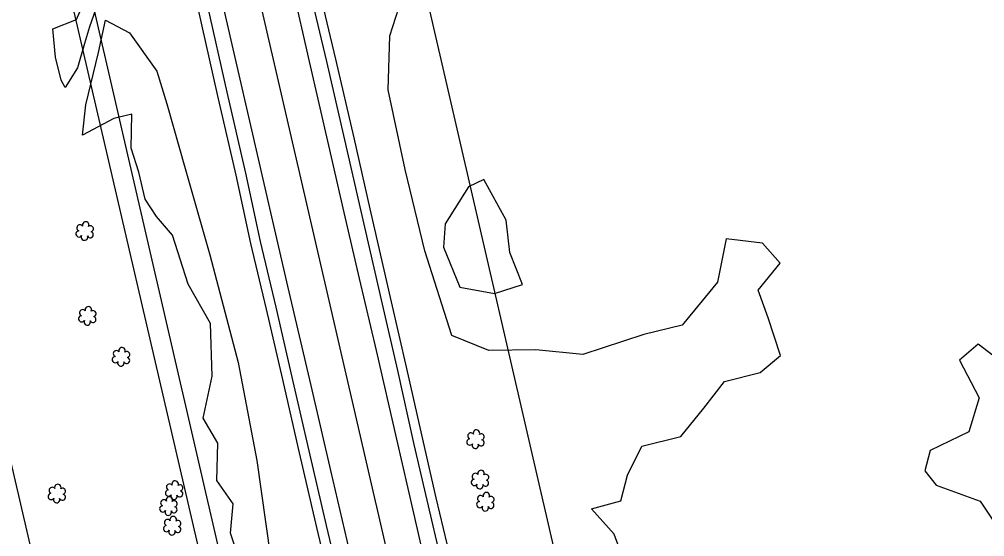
# Model space of a CAD drawing. Extents: x 3040896 to 3051146, y 687568 to 732976.
# Drawn here: x 3046502.6 to 3046798, y 709893.2 to 710051.6 of the extents above; entities that cross this region are included whole.
import ezdxf

# ---------------------------------------------------------------- set-up
doc = ezdxf.new("R2010")
doc.units = 0
for name, color, linetype in [('Exist Horizontal Alignment', 7, 'Continuous'), ('Exist Right of Way Easement Line', 7, 'Continuous'), ('Exist Right of Way Line', 7, 'Continuous'), ('Exist Roads EOP', 7, 'Continuous'), ('Exist Roads EOT', 7, 'Continuous'), ('Exist Utilities Telephone UG Cable', 7, 'Continuous'), ('Exist Utilities Telephone UG FO', 7, 'Continuous'), ('Exist Vegetation Hedge Row', 7, 'Continuous'), ('Exist Vegetation Shrub CELL', 7, 'Continuous')]:
    doc.layers.add(name, color=color, linetype=linetype)

msp = doc.modelspace()

# ---------------------------------------------------------------- linework, layer by layer
at = {"layer": 'Exist Horizontal Alignment'}
msp.add_line((3046766.27, 709235.61), (3045901.56, 712973.77), dxfattribs=at)
at = {"layer": 'Exist Right of Way Easement Line'}
for points in [[(3047311.08, 706704.36), (3047238.47, 707011.6), (3047165.1, 707317.98), (3047091.74, 707623), (3047017.1, 707928.7), (3046944.37, 708234.99), (3046873.34, 708542.46), (3046800.68, 708848.44), (3046725.3, 709163.99), (3046654.17, 709471.68), (3046584.31, 709774.26), (3046514.1, 710076.47), (3046443.92, 710377.63), (3046373.52, 710680.16), (3046303.59, 710980.75), (3046233.77, 711284.19), (3046162.88, 711585.07), (3046091.66, 711887.82), (3046022.74, 712188.37), (3045953.13, 712491.09)], [(3047262.41, 706692.92), (3047189.83, 707000.03), (3047116.48, 707306.32), (3047043.15, 707611.22), (3046968.48, 707916.99), (3046895.68, 708223.59), (3046824.66, 708531.06), (3046752.04, 708836.86), (3046676.62, 709152.56), (3046605.45, 709460.43), (3046535.6, 709762.97), (3046465.4, 710065.14), (3046395.22, 710366.28), (3046324.82, 710668.82), (3046254.87, 710969.48), (3046185.08, 711272.85), (3046114.21, 711573.61), (3046042.96, 711876.5), (3045974.01, 712177.18), (3045904.41, 712479.85)]]:
    msp.add_lwpolyline(points, dxfattribs=at)
at = {"layer": 'Exist Right of Way Line'}
for p, q in [((3046814.98, 709246.88), (3045950.27, 712985.04)), ((3046717.56, 709224.35), (3045852.84, 712962.5))]:
    msp.add_line(p, q, dxfattribs=at)
at = {"layer": 'Exist Roads EOP'}
for points in [[(3046590.75, 710063.11), (3046596.58, 710038.68), (3046602.13, 710014.62), (3046607.06, 709992.83), (3046613.6, 709964.4), (3046618.31, 709944.02), (3046623.32, 709921.44), (3046627.27, 709904.39), (3046631.69, 709885.64)], [(3046601.46, 709876.06), (3046596.55, 709896.66), (3046591, 709920.82), (3046586.13, 709942.01), (3046581.19, 709963.48), (3046576.37, 709983.58), (3046571.88, 710004.51), (3046566.19, 710029.23), (3046560.17, 710056.01)]]:
    msp.add_lwpolyline(points, dxfattribs=at)
at = {"layer": 'Exist Roads EOT'}
for points in [[(3046586.06, 710061.61), (3046591.32, 710038.66), (3046597.19, 710012.96), (3046601.94, 709992.4), (3046606.56, 709972.19), (3046611.75, 709950.18), (3046618.02, 709923.02), (3046623.21, 709900.43), (3046628.19, 709878.57)], [(3046678.86, 709561.15), (3046674.23, 709581.08), (3046669.41, 709601.87), (3046665.57, 709618.43), (3046660.11, 709642.22), (3046655.84, 709660.35), (3046651.02, 709681.21), (3046645.56, 709704.97), (3046640.07, 709729.14), (3046634.95, 709751.56), (3046629.09, 709777), (3046623.14, 709803.06), (3046618.28, 709824.62), (3046613.66, 709845.13), (3046608.92, 709865.71), (3046603.62, 709888.99), (3046597.88, 709913.49), (3046591.87, 709939.52), (3046584.78, 709969.9), (3046579.53, 709992.4), (3046573.4, 710019.07), (3046564.82, 710056.69)]]:
    msp.add_lwpolyline(points, dxfattribs=at)
at = {"layer": 'Exist Utilities Telephone UG Cable'}
msp.add_lwpolyline([(3046598.53, 709875.39), (3046593.63, 709895.98), (3046588.07, 709920.15), (3046583.2, 709941.34), (3046578.27, 709962.79), (3046573.45, 709982.91), (3046568.95, 710003.86), (3046563.27, 710028.57), (3046557.25, 710055.35)], dxfattribs=at)
at = {"layer": 'Exist Utilities Telephone UG FO'}
msp.add_lwpolyline([(3046634.61, 709886.33), (3046630.19, 709905.07), (3046626.24, 709922.11), (3046621.23, 709944.69), (3046616.52, 709965.08), (3046609.99, 709993.5), (3046605.05, 710015.29), (3046599.5, 710039.37), (3046593.67, 710063.8)], dxfattribs=at)
at = {"layer": 'Exist Vegetation Hedge Row'}
for points in [[(3046524.11, 710049.26), (3046522.56, 710044.12), (3046520.43, 710036.69), (3046516.6, 710030.67), (3046515.41, 710032.92), (3046513.7, 710039.95), (3046512.86, 710048.64), (3046520.07, 710051.51), (3046523.53, 710059.55), (3046526.48, 710056.15), (3046524.11, 710049.26)], [(3046689.54, 709880.59), (3046684.62, 709893.98), (3046677.66, 709901.77), (3046686.69, 709904.15), (3046688.68, 709912), (3046693.09, 709920.93), (3046705, 709923.82), (3046712.06, 709932.55), (3046718.4, 709940.7), (3046729.3, 709943.48), (3046735.54, 709948.65), (3046731.73, 709960.19), (3046728.72, 709968.7), (3046735.42, 709976.9), (3046730.04, 709983.01), (3046718.88, 709984.36), (3046716.25, 709971.08), (3046705.43, 709957.97), (3046693.69, 709955.13), (3046675.09, 709948.94), (3046660.64, 709950.35), (3046646.31, 709950.18), (3046634.91, 709954.79), (3046626.68, 709980.73), (3046620.65, 710005.6), (3046615.49, 710029.92), (3046615.99, 710046.53), (3046619.66, 710058.04)], [(3046569.77, 709886.67), (3046567.17, 709894.26), (3046568.03, 709903.24), (3046563.03, 709910.37), (3046563.3, 709921.79), (3046558.85, 709929.45), (3046561.57, 709942.29), (3046561.09, 709958.48), (3046554.28, 709970.46), (3046549.44, 709985.5), (3046544.6, 709991.23), (3046541.13, 709996.53), (3046539.13, 710004.78), (3046536.86, 710012.1), (3046537.01, 710022.49), (3046531.5, 710021.19), (3046521.88, 710016.06), (3046522.9, 710025.35), (3046526.82, 710041.36), (3046529, 710051.31), (3046536.31, 710047.44), (3046544.68, 710035.64), (3046547.76, 710025.64), (3046553.35, 710005.86), (3046560.94, 709979.42), (3046569.55, 709946.55), (3046575.33, 709916.54)], [(3046656.58, 709970.35), (3046652.7, 709980.15), (3046651.59, 709990.09), (3046644.78, 710002.5), (3046640.08, 710000.29), (3046632.94, 709988.96), (3046632.39, 709981.82), (3046637.45, 709969.54), (3046648.03, 709967.62), (3046656.58, 709970.35)], [(3046806.91, 709943.78), (3046796.02, 709952.16), (3046790.28, 709947.22), (3046796.28, 709935.65), (3046793.13, 709925.26), (3046781.38, 709919.6), (3046779.68, 709913.39), (3046783.21, 709908.95), (3046796.65, 709904.09), (3046804.56, 709892.15)], [(3046575.33, 709916.54), (3046580.82, 709877.57)]]:
    msp.add_lwpolyline(points, dxfattribs=at)
at = {"layer": 'Exist Vegetation Shrub CELL'}
for p, q in [((3046522.66, 709986.57), (3046522.66, 709986.57)), ((3046523.48, 709960.59), (3046523.48, 709960.59)), ((3046533.79, 709948.07), (3046533.79, 709948.07)), ((3046642.27, 709922.88), (3046642.27, 709922.88)), ((3046643.64, 709910.51), (3046643.64, 709910.51)), ((3046514.15, 709906.23), (3046514.15, 709906.23)), ((3046550.06, 709907.26), (3046550.06, 709907.26)), ((3046548.29, 709902.39), (3046548.29, 709902.39)), ((3046645.29, 709903.71), (3046645.29, 709903.71)), ((3046549.45, 709896.37), (3046549.45, 709896.37))]:
    msp.add_line(p, q, dxfattribs=at)
for centre, radius, start, end in [((3046521.17, 709987.7), 0.968, 35.8908, 245.4216), ((3046522.89, 709988.61), 0.99, 334.8391, 200.4717), ((3046524.33, 709987.44), 0.929, 284.4567, 126.0861), ((3046520.86, 709985.87), 0.955, 95.1099, 327.9534), ((3046522.53, 709984.89), 0.984, 151.2797, 21.387), ((3046524.29, 709985.64), 0.937, 204.9913, 73.4601), ((3046522, 709961.72), 0.968, 35.8908, 245.4216), ((3046523.71, 709962.63), 0.99, 334.8391, 200.4717), ((3046525.16, 709961.46), 0.929, 284.4567, 126.0861), ((3046521.68, 709959.89), 0.955, 95.1099, 327.9534), ((3046523.36, 709958.91), 0.984, 151.2797, 21.387), ((3046525.12, 709959.66), 0.937, 204.9913, 73.4601), ((3046532.31, 709949.2), 0.968, 35.8908, 245.4216), ((3046534.02, 709950.11), 0.99, 334.8391, 200.4717), ((3046535.46, 709948.94), 0.929, 284.4567, 126.0861), ((3046531.99, 709947.37), 0.955, 95.1099, 327.9534), ((3046533.66, 709946.39), 0.984, 151.2797, 21.387), ((3046535.43, 709947.14), 0.937, 204.9913, 73.4601), ((3046642.5, 709924.92), 0.99, 334.8391, 200.4717), ((3046640.47, 709922.17), 0.955, 95.1099, 327.9534), ((3046640.79, 709924.01), 0.968, 35.8908, 245.4216), ((3046643.91, 709921.95), 0.937, 204.9913, 73.4601), ((3046643.94, 709923.75), 0.929, 284.4567, 126.0861), ((3046642.14, 709921.19), 0.984, 151.2797, 21.387), ((3046642.15, 709911.64), 0.968, 35.8908, 245.4216), ((3046643.87, 709912.55), 0.99, 334.8391, 200.4717), ((3046645.31, 709911.38), 0.929, 284.4567, 126.0861), ((3046512.67, 709907.36), 0.968, 35.8908, 245.4216), ((3046514.38, 709908.27), 0.99, 334.8391, 200.4717), ((3046515.82, 709907.1), 0.929, 284.4567, 126.0861), ((3046548.58, 709908.39), 0.968, 35.8908, 245.4216), ((3046550.29, 709909.3), 0.99, 334.8391, 200.4717), ((3046551.73, 709908.13), 0.929, 284.4567, 126.0861), ((3046641.84, 709909.8), 0.955, 95.1099, 327.9534), ((3046643.51, 709908.82), 0.984, 151.2797, 21.387), ((3046645.27, 709909.58), 0.937, 204.9913, 73.4601), ((3046512.35, 709905.52), 0.955, 95.1099, 327.9534), ((3046515.79, 709905.3), 0.937, 204.9913, 73.4601), ((3046548.26, 709906.56), 0.955, 95.1099, 327.9534), ((3046548.52, 709904.43), 0.99, 334.8391, 200.4717), ((3046549.93, 709905.58), 0.984, 151.2797, 21.387), ((3046551.7, 709906.33), 0.937, 204.9913, 73.4601), ((3046643.8, 709904.84), 0.968, 35.8908, 245.4216), ((3046645.51, 709905.75), 0.99, 334.8391, 200.4717), ((3046646.96, 709904.58), 0.929, 284.4567, 126.0861), ((3046514.02, 709904.55), 0.984, 151.2797, 21.387), ((3046546.49, 709901.69), 0.955, 95.1099, 327.9534), ((3046546.81, 709903.52), 0.968, 35.8908, 245.4216), ((3046549.93, 709901.46), 0.937, 204.9913, 73.4601), ((3046549.96, 709903.26), 0.929, 284.4567, 126.0861), ((3046643.49, 709903.01), 0.955, 95.1099, 327.9534), ((3046645.16, 709902.03), 0.984, 151.2797, 21.387), ((3046646.92, 709902.79), 0.937, 204.9913, 73.4601), ((3046548.16, 709900.71), 0.984, 151.2797, 21.387), ((3046549.68, 709898.41), 0.99, 334.8391, 200.4717), ((3046547.65, 709895.66), 0.955, 95.1099, 327.9534), ((3046547.97, 709897.5), 0.968, 35.8908, 245.4216), ((3046551.09, 709895.44), 0.937, 204.9913, 73.4601), ((3046551.12, 709897.24), 0.929, 284.4567, 126.0861), ((3046549.32, 709894.69), 0.984, 151.2797, 21.387)]:
    msp.add_arc(centre, radius, start, end, dxfattribs=at)

doc.saveas('drawing.dxf')
